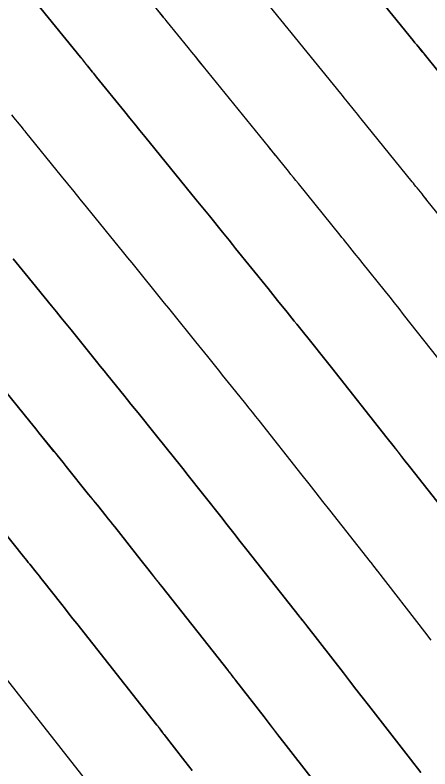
# Model space of a CAD drawing. Extents: x 954385 to 988206, y 1868364 to 1924553.
# Drawn here: x 955918.36 to 955932.24, y 1922755.37 to 1922780.61 of the extents above; entities that cross this region are included whole.
import ezdxf

# ---------------------------------------------------------------- set-up
doc = ezdxf.new("R2010")
doc.units = 0
for name, color, linetype in [('1', 7, 'Continuous'), ('Default', 7, 'Continuous'), ('Ex_Major Contours', 7, 'Continuous'), ('Ex_Minor Contours', 7, 'Continuous')]:
    doc.layers.add(name, color=color, linetype=linetype)

msp = doc.modelspace()

# ---------------------------------------------------------------- linework, layer by layer
at = {"layer": '1'}
for points in [[(955934.057, 1922776.82), (955932.043, 1922779.312), (955931.982, 1922779.387), (955931.921, 1922779.463), (955931.798, 1922779.614), (955931.737, 1922779.689), (955931.676, 1922779.765), (955928.566, 1922783.599)], [(955918.383, 1922781.871), (955920.541, 1922779.209), (955920.601, 1922779.135), (955920.741, 1922778.962), (955920.781, 1922778.913), (955920.948, 1922778.705), (955920.983, 1922778.663), (955921.017, 1922778.62), (955921.052, 1922778.577), (955921.087, 1922778.534), (955922.029, 1922777.374), (955922.197, 1922777.166), (955922.366, 1922776.959), (955922.534, 1922776.751), (955922.703, 1922776.543), (955924.417, 1922774.43), (955924.527, 1922774.294), (955924.637, 1922774.158), (955924.747, 1922774.023), (955924.857, 1922773.887), (955925.297, 1922773.343), (955925.407, 1922773.207), (955925.517, 1922773.071), (955925.627, 1922772.935), (955925.737, 1922772.799), (955926.821, 1922771.457), (955926.901, 1922771.358), (955926.981, 1922771.259), (955927.061, 1922771.16), (955927.141, 1922771.061), (955927.46, 1922770.664), (955927.54, 1922770.565), (955927.62, 1922770.465), (955927.699, 1922770.366), (955927.779, 1922770.267), (955928.415, 1922769.475), (955928.547, 1922769.31), (955928.679, 1922769.145), (955928.811, 1922768.979), (955928.942, 1922768.813), (955930.808, 1922766.444), (955930.994, 1922766.208), (955931.18, 1922765.973), (955931.366, 1922765.737), (955931.551, 1922765.501), (955932.635, 1922764.127)], [(955933.09, 1922773.234), (955932.139, 1922774.418), (955932.057, 1922774.521), (955931.974, 1922774.623), (955931.81, 1922774.828), (955931.769, 1922774.879), (955931.727, 1922774.93), (955931.686, 1922774.981), (955931.645, 1922775.032), (955929.941, 1922777.141), (955929.884, 1922777.211), (955929.827, 1922777.282), (955929.77, 1922777.352), (955929.713, 1922777.423), (955929.485, 1922777.705), (955929.428, 1922777.775), (955929.371, 1922777.846), (955929.314, 1922777.916), (955929.256, 1922777.987), (955926.612, 1922781.247)], [(955933.652, 1922767.682), (955931.359, 1922770.593), (955931.208, 1922770.784), (955931.057, 1922770.974), (955930.905, 1922771.165), (955930.753, 1922771.355), (955929.959, 1922772.343), (955929.899, 1922772.418), (955929.838, 1922772.493), (955929.778, 1922772.568), (955929.717, 1922772.643), (955929.475, 1922772.944), (955929.415, 1922773.019), (955929.354, 1922773.094), (955929.294, 1922773.17), (955929.233, 1922773.245), (955927.839, 1922774.97), (955927.755, 1922775.073), (955927.672, 1922775.176), (955927.588, 1922775.28), (955927.505, 1922775.383), (955927.171, 1922775.796), (955927.087, 1922775.899), (955927.004, 1922776.002), (955926.92, 1922776.105), (955926.837, 1922776.208), (955924.657, 1922778.895), (955924.529, 1922779.053), (955924.401, 1922779.212), (955924.272, 1922779.37), (955924.144, 1922779.528), (955923.453, 1922780.378), (955923.414, 1922780.427), (955923.374, 1922780.476), (955923.335, 1922780.525), (955923.295, 1922780.574), (955923.073, 1922780.848)], [(955932.284, 1922759.688), (955932.07, 1922759.965), (955930.498, 1922761.988), (955930.453, 1922762.046), (955930.362, 1922762.164), (955930.305, 1922762.238), (955930.291, 1922762.255), (955930.278, 1922762.272), (955930.265, 1922762.289), (955930.251, 1922762.306), (955928.89, 1922764.032), (955928.658, 1922764.326), (955928.427, 1922764.619), (955928.196, 1922764.913), (955927.965, 1922765.206), (955926.525, 1922767.033), (955926.414, 1922767.174), (955926.302, 1922767.315), (955926.19, 1922767.456), (955926.077, 1922767.596), (955925.599, 1922768.191), (955925.5, 1922768.315), (955925.401, 1922768.438), (955925.302, 1922768.561), (955925.203, 1922768.684), (955924.807, 1922769.177), (955924.707, 1922769.3), (955924.608, 1922769.423), (955924.509, 1922769.547), (955924.41, 1922769.67), (955923.635, 1922770.628), (955923.498, 1922770.797), (955923.362, 1922770.966), (955923.226, 1922771.134), (955923.089, 1922771.303), (955922.544, 1922771.978), (955922.407, 1922772.146), (955922.271, 1922772.315), (955922.134, 1922772.483), (955921.997, 1922772.652), (955920.749, 1922774.191), (955920.54, 1922774.449), (955920.331, 1922774.706), (955920.122, 1922774.963), (955919.913, 1922775.22), (955918.72, 1922776.69), (955918.69, 1922776.727), (955918.66, 1922776.764), (955918.631, 1922776.8), (955918.601, 1922776.837), (955918.448, 1922777.027), (955918.374, 1922777.118), (955918.25, 1922777.271)], [(955918.296, 1922772.453), (955918.497, 1922772.206), (955918.698, 1922771.958), (955919.578, 1922770.874), (955919.741, 1922770.672), (955919.904, 1922770.471), (955920.067, 1922770.27), (955920.23, 1922770.069), (955920.95, 1922769.178), (955921.079, 1922769.019), (955921.207, 1922768.86), (955921.336, 1922768.701), (955921.464, 1922768.542), (955921.998, 1922767.882), (955922.117, 1922767.735), (955922.235, 1922767.588), (955922.354, 1922767.441), (955922.472, 1922767.294), (955922.997, 1922766.641), (955923.09, 1922766.526), (955923.183, 1922766.41), (955923.275, 1922766.295), (955923.368, 1922766.179), (955923.739, 1922765.717), (955923.832, 1922765.602), (955923.924, 1922765.486), (955924.016, 1922765.37), (955924.108, 1922765.254), (955925.237, 1922763.821), (955925.456, 1922763.543), (955925.674, 1922763.266), (955925.893, 1922762.988), (955926.112, 1922762.711), (955927.867, 1922760.485), (955927.89, 1922760.457), (955927.912, 1922760.428), (955928, 1922760.315), (955928.073, 1922760.22), (955928.114, 1922760.167), (955929.341, 1922758.587), (955929.551, 1922758.317), (955929.76, 1922758.048), (955929.969, 1922757.779), (955930.178, 1922757.51), (955931.586, 1922755.698), (955931.703, 1922755.549), (955931.819, 1922755.399), (955931.936, 1922755.249)], [(955917.856, 1922768.234), (955918.85, 1922767.006), (955918.951, 1922766.88), (955919.052, 1922766.755), (955919.154, 1922766.63), (955919.255, 1922766.505), (955919.66, 1922766.003), (955919.761, 1922765.878), (955919.862, 1922765.753), (955919.963, 1922765.627), (955920.064, 1922765.502), (955920.818, 1922764.564), (955920.891, 1922764.473), (955920.964, 1922764.383), (955921.037, 1922764.292), (955921.11, 1922764.201), (955921.402, 1922763.838), (955921.474, 1922763.748), (955921.547, 1922763.657), (955921.619, 1922763.565), (955921.691, 1922763.474), (955922.578, 1922762.349), (955922.75, 1922762.131), (955922.922, 1922761.913), (955923.094, 1922761.695), (955923.265, 1922761.477), (955925.484, 1922758.664), (955925.501, 1922758.641), (955925.519, 1922758.619), (955925.588, 1922758.529), (955925.682, 1922758.408), (955925.729, 1922758.347), (955926.69, 1922757.111), (955926.855, 1922756.898), (955927.02, 1922756.685), (955927.186, 1922756.472), (955927.351, 1922756.259), (955929.235, 1922753.836)], [(955924.281, 1922755.321), (955924.159, 1922755.478), (955924.038, 1922755.634), (955923.345, 1922756.526), (955923.291, 1922756.596), (955923.151, 1922756.776), (955923.119, 1922756.818), (955923.1, 1922756.842), (955920.419, 1922760.242), (955920.294, 1922760.401), (955920.169, 1922760.559), (955920.044, 1922760.718), (955919.919, 1922760.876), (955919.274, 1922761.694), (955919.222, 1922761.761), (955919.169, 1922761.827), (955919.117, 1922761.893), (955919.064, 1922761.959), (955918.852, 1922762.223), (955918.799, 1922762.289), (955918.746, 1922762.355), (955918.693, 1922762.421), (955918.64, 1922762.487), (955917.637, 1922763.734)], [(955920.716, 1922755.021), (955917.572, 1922759.008)]]:
    msp.add_lwpolyline(points, dxfattribs=at)
at = {"layer": 'Default'}
msp.add_arc((955068.332, 1922107.114), 1145.916, 31.460692, 46.414195, dxfattribs=at)
at = {"layer": 'Ex_Major Contours'}
for points in [[(955933.653, 1922767.682), (955931.359, 1922770.592), (955931.208, 1922770.783), (955931.057, 1922770.974), (955930.905, 1922771.164), (955930.753, 1922771.354), (955929.959, 1922772.342), (955929.898, 1922772.418), (955929.838, 1922772.493), (955929.777, 1922772.568), (955929.717, 1922772.643), (955929.475, 1922772.944), (955929.414, 1922773.019), (955929.353, 1922773.094), (955929.293, 1922773.169), (955929.232, 1922773.244), (955927.839, 1922774.97), (955927.755, 1922775.073), (955927.672, 1922775.176), (955927.589, 1922775.28), (955927.505, 1922775.383), (955927.171, 1922775.796), (955927.088, 1922775.899), (955927.004, 1922776.002), (955926.921, 1922776.105), (955926.837, 1922776.208), (955924.658, 1922778.896), (955924.529, 1922779.054), (955924.401, 1922779.212), (955924.273, 1922779.37), (955924.144, 1922779.528), (955923.454, 1922780.379), (955923.414, 1922780.428), (955923.375, 1922780.477), (955923.335, 1922780.525), (955923.296, 1922780.574), (955922.968, 1922780.98)], [(955917.636, 1922763.733), (955918.64, 1922762.487), (955918.693, 1922762.421), (955918.746, 1922762.355), (955918.799, 1922762.289), (955918.852, 1922762.223), (955919.064, 1922761.96), (955919.117, 1922761.894), (955919.17, 1922761.827), (955919.223, 1922761.761), (955919.275, 1922761.695), (955919.92, 1922760.877), (955920.045, 1922760.718), (955920.17, 1922760.559), (955920.295, 1922760.401), (955920.42, 1922760.242), (955923.1, 1922756.842), (955923.119, 1922756.817), (955923.157, 1922756.768), (955923.177, 1922756.743), (955923.273, 1922756.62), (955923.292, 1922756.597), (955923.31, 1922756.574), (955923.328, 1922756.551), (955923.346, 1922756.527), (955924.039, 1922755.635), (955924.16, 1922755.478), (955924.281, 1922755.322)]]:
    msp.add_lwpolyline(points, dxfattribs=at)
at = {"layer": 'Ex_Minor Contours'}
for points in [[(955928.566, 1922783.6), (955931.677, 1922779.765), (955931.738, 1922779.689), (955931.799, 1922779.614), (955931.952, 1922779.425), (955932.043, 1922779.312), (955934.056, 1922776.819)], [(955932.635, 1922764.128), (955931.552, 1922765.502), (955931.367, 1922765.737), (955931.181, 1922765.973), (955930.995, 1922766.209), (955930.809, 1922766.444), (955928.942, 1922768.813), (955928.811, 1922768.979), (955928.679, 1922769.145), (955928.547, 1922769.31), (955928.415, 1922769.475), (955927.779, 1922770.267), (955927.699, 1922770.366), (955927.619, 1922770.465), (955927.54, 1922770.564), (955927.46, 1922770.664), (955927.14, 1922771.06), (955927.06, 1922771.159), (955926.98, 1922771.258), (955926.9, 1922771.357), (955926.82, 1922771.457), (955925.737, 1922772.799), (955925.627, 1922772.935), (955925.517, 1922773.071), (955925.407, 1922773.207), (955925.297, 1922773.343), (955924.858, 1922773.887), (955924.748, 1922774.023), (955924.638, 1922774.159), (955924.528, 1922774.294), (955924.417, 1922774.43), (955922.703, 1922776.544), (955922.535, 1922776.752), (955922.366, 1922776.959), (955922.198, 1922777.167), (955922.029, 1922777.375), (955921.087, 1922778.535), (955921.052, 1922778.578), (955921.018, 1922778.621), (955920.983, 1922778.663), (955920.949, 1922778.706), (955920.622, 1922779.11), (955920.562, 1922779.184), (955920.542, 1922779.209), (955918.383, 1922781.871)], [(955933.09, 1922773.233), (955932.138, 1922774.418), (955932.097, 1922774.469), (955932.056, 1922774.52), (955932.015, 1922774.572), (955931.974, 1922774.623), (955931.809, 1922774.827), (955931.768, 1922774.878), (955931.726, 1922774.929), (955931.685, 1922774.981), (955931.644, 1922775.032), (955929.941, 1922777.141), (955929.884, 1922777.211), (955929.827, 1922777.282), (955929.77, 1922777.352), (955929.713, 1922777.423), (955929.485, 1922777.705), (955929.428, 1922777.775), (955929.371, 1922777.846), (955929.314, 1922777.916), (955929.257, 1922777.987), (955926.612, 1922781.248)], [(955932.284, 1922759.688), (955932.07, 1922759.965), (955930.499, 1922761.989), (955930.477, 1922762.018), (955930.454, 1922762.047), (955930.408, 1922762.106), (955930.385, 1922762.135), (955930.362, 1922762.164), (955930.305, 1922762.238), (955930.278, 1922762.272), (955930.251, 1922762.306), (955928.891, 1922764.033), (955928.66, 1922764.326), (955928.428, 1922764.62), (955928.197, 1922764.913), (955927.966, 1922765.206), (955926.525, 1922767.033), (955926.414, 1922767.175), (955926.302, 1922767.315), (955926.19, 1922767.456), (955926.077, 1922767.596), (955925.599, 1922768.191), (955925.5, 1922768.315), (955925.401, 1922768.438), (955925.302, 1922768.561), (955925.203, 1922768.684), (955924.806, 1922769.177), (955924.707, 1922769.3), (955924.607, 1922769.423), (955924.508, 1922769.546), (955924.409, 1922769.669), (955923.634, 1922770.628), (955923.498, 1922770.797), (955923.362, 1922770.965), (955923.226, 1922771.134), (955923.089, 1922771.303), (955922.544, 1922771.978), (955922.407, 1922772.146), (955922.271, 1922772.315), (955922.134, 1922772.483), (955921.998, 1922772.652), (955920.749, 1922774.192), (955920.54, 1922774.449), (955920.331, 1922774.707), (955920.123, 1922774.964), (955919.914, 1922775.221), (955918.72, 1922776.691), (955918.69, 1922776.728), (955918.661, 1922776.764), (955918.631, 1922776.801), (955918.601, 1922776.838), (955918.275, 1922777.241)], [(955931.934, 1922755.248), (955931.818, 1922755.398), (955931.702, 1922755.548), (955931.585, 1922755.698), (955930.178, 1922757.51), (955929.969, 1922757.779), (955929.76, 1922758.048), (955929.551, 1922758.318), (955929.342, 1922758.587), (955928.115, 1922760.168), (955928.088, 1922760.203), (955928.06, 1922760.238), (955928, 1922760.315), (955927.978, 1922760.343), (955927.956, 1922760.371), (955927.912, 1922760.428), (955927.89, 1922760.456), (955927.867, 1922760.485), (955926.113, 1922762.711), (955925.894, 1922762.989), (955925.676, 1922763.266), (955925.457, 1922763.544), (955925.238, 1922763.821), (955924.109, 1922765.254), (955924.017, 1922765.37), (955923.925, 1922765.486), (955923.832, 1922765.602), (955923.74, 1922765.717), (955923.369, 1922766.179), (955923.276, 1922766.295), (955923.183, 1922766.41), (955923.09, 1922766.526), (955922.997, 1922766.641), (955922.472, 1922767.293), (955922.353, 1922767.44), (955922.234, 1922767.587), (955922.116, 1922767.734), (955921.997, 1922767.882), (955921.464, 1922768.542), (955921.335, 1922768.701), (955921.207, 1922768.86), (955921.078, 1922769.019), (955920.95, 1922769.178), (955920.23, 1922770.069), (955920.067, 1922770.27), (955919.904, 1922770.471), (955919.741, 1922770.673), (955919.578, 1922770.874), (955918.699, 1922771.958), (955918.498, 1922772.206), (955918.297, 1922772.454)], [(955929.234, 1922753.835), (955927.351, 1922756.259), (955927.186, 1922756.472), (955927.021, 1922756.685), (955926.855, 1922756.898), (955926.69, 1922757.111), (955925.731, 1922758.348), (955925.715, 1922758.368), (955925.699, 1922758.389), (955925.683, 1922758.409), (955925.667, 1922758.429), (955925.588, 1922758.529), (955925.571, 1922758.551), (955925.553, 1922758.574), (955925.51, 1922758.63), (955925.492, 1922758.652), (955925.483, 1922758.663), (955923.267, 1922761.477), (955923.095, 1922761.695), (955922.923, 1922761.913), (955922.751, 1922762.131), (955922.579, 1922762.349), (955921.692, 1922763.474), (955921.62, 1922763.566), (955921.547, 1922763.657), (955921.475, 1922763.748), (955921.402, 1922763.838), (955921.111, 1922764.201), (955921.038, 1922764.292), (955920.965, 1922764.383), (955920.892, 1922764.473), (955920.819, 1922764.564), (955920.064, 1922765.501), (955919.962, 1922765.627), (955919.861, 1922765.752), (955919.76, 1922765.877), (955919.659, 1922766.003), (955919.254, 1922766.504), (955919.153, 1922766.629), (955919.052, 1922766.755), (955918.951, 1922766.88), (955918.849, 1922767.005), (955917.856, 1922768.234)], [(955920.716, 1922755.02), (955917.574, 1922759.008)]]:
    msp.add_lwpolyline(points, dxfattribs=at)

doc.saveas('drawing.dxf')
